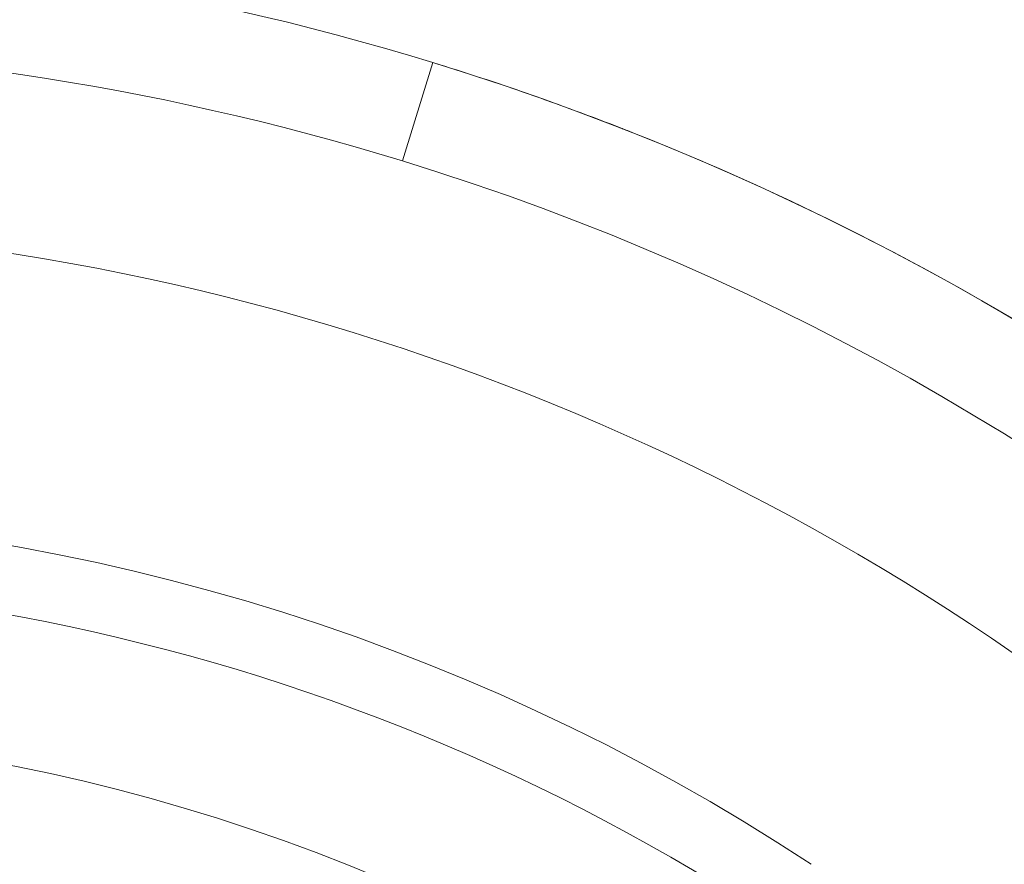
# Model space of a CAD drawing. Header units: millimetres. Extents: x 51337 to 61814, y -21781 to -12277.
# Tile 257 of 378: x 59274 to 59322, y -20628 to -20587. Entities that reach past the tile are written whole.
import ezdxf

# ---------------------------------------------------------------- set-up
doc = ezdxf.new("R2010")
doc.units = ezdxf.units.MM
doc.header["$LTSCALE"] = 0.3175
doc.layers.add('1轮廓实线层', color=7, linetype='Continuous', lineweight=18)

msp = doc.modelspace()

# ---------------------------------------------------------------- linework, layer by layer
at = {"layer": '1轮廓实线层'}
msp.add_line((59293.76891, -20588.7543), (59292.30038, -20593.53378), dxfattribs=at)
for radius, start, end in [(131, 72.9200227, 90), (126, 72.9200227, 107.477523), (131, 21.1151093, 72.9200227), (131, 68.6567301, 72.9200227), (131, 68.3541276, 68.6575984), (131, 21.1151093, 68.3541276), (126, 21.1151093, 72.9200227), (117.32051, 300.7584308, 103.5504853), (103.32342, 56.6053122, 123.3946878), (100, 39.174341, 129.1690367), (92.82561, 56.6053122, 123.3946878)]:
    msp.add_arc((59255.29339, -20713.97664), radius, start, end, dxfattribs=at)
msp.add_open_spline([(59303.6152, -20592.21457), (59303.56474, -20592.19454), (59303.51417, -20592.17452), (59303.41306, -20592.13458), (59303.26136, -20592.07478), (59303.09738, -20592.01059), (59302.98394, -20591.9664), (59302.97178, -20591.96167)], degree=3, knots=[0, 0, 0, 0, 0.23585069, 0.23585069, 0.47170138, 0.94340275, 1, 1, 1, 1], dxfattribs=at)

doc.saveas('drawing.dxf')
